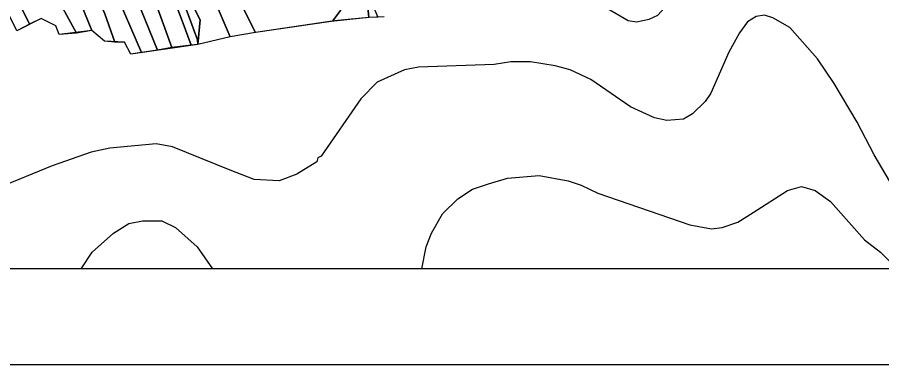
# Model space of a CAD drawing. Extents: x -510989 to -501240, y -1184665 to -1176089.
# Drawn here: x -503789 to -503158, y -1184460 to -1184207 of the extents above; entities that cross this region are included whole.
import ezdxf

# ---------------------------------------------------------------- set-up
doc = ezdxf.new("R2010")
doc.units = 0
for name, color, linetype in [('orna_puda', 7, 'Continuous'), ('popis', 7, 'Continuous'), ('rozpiska', 7, 'Continuous'), ('vrstevnice_01', 7, 'Continuous'), ('vrstevnice_02', 7, 'Continuous')]:
    doc.layers.add(name, color=color, linetype=linetype)

msp = doc.modelspace()

# ---------------------------------------------------------------- linework, layer by layer
at = {"layer": 'orna_puda'}
for points in [[(-503691.38, -1184116.43), (-503678.34, -1184116.08), (-503633.54, -1184220.85), (-503657.01, -1184226.46), (-503655.43, -1184208.52), (-503658.48, -1184202.46)], [(-503665.96, -1184115.99), (-503614.91, -1184217.74), (-503633.54, -1184220.85), (-503678.34, -1184116.08)], [(-503634.29, -1184117.07), (-503627.19, -1184120.28), (-503619.66, -1184121.41), (-503615.69, -1184123.08), (-503603.75, -1184129.17), (-503591.53, -1184124.49), (-503546.86, -1184185.14), (-503552.07, -1184188.4), (-503552.91, -1184201.69), (-503558.7, -1184209.48), (-503560.73, -1184209.78), (-503614.91, -1184217.74), (-503665.96, -1184115.99), (-503644.2, -1184117.91)], [(-503728.34, -1184127.37), (-503715.16, -1184119.55), (-503696.28, -1184172.78), (-503676.03, -1184228.75), (-503686.64, -1184230.49)], [(-503715.16, -1184119.55), (-503702.95, -1184118.87), (-503668.55, -1184209.13), (-503662.01, -1184226.91), (-503676.03, -1184228.75), (-503696.28, -1184172.78)], [(-503702.95, -1184118.87), (-503698.75, -1184118.18), (-503676.33, -1184171.54), (-503657.35, -1184223.12), (-503657.01, -1184226.46), (-503662.01, -1184226.91), (-503668.55, -1184209.13)], [(-503698.75, -1184118.18), (-503691.38, -1184116.43), (-503658.48, -1184202.46), (-503655.43, -1184208.52), (-503657.01, -1184226.46), (-503657.35, -1184223.12), (-503676.33, -1184171.54)], [(-503834.84, -1184125.08), (-503821.86, -1184126.2), (-503779.92, -1184211.66), (-503789.29, -1184216.55)], [(-503821.86, -1184126.2), (-503810.47, -1184127.48), (-503805.21, -1184127.56), (-503788.88, -1184127.64), (-503755.56, -1184200.04), (-503745.79, -1184218.18), (-503758.39, -1184219.17), (-503760.8, -1184212.93), (-503771.42, -1184207.41), (-503779.92, -1184211.66)], [(-503788.88, -1184127.64), (-503767.59, -1184126.87), (-503745.71, -1184188.47), (-503734.38, -1184216.3), (-503745.79, -1184218.18), (-503755.56, -1184200.04)], [(-503767.59, -1184126.87), (-503754.24, -1184135.62), (-503724.88, -1184204.13), (-503717.65, -1184224.82), (-503725.16, -1184223.97), (-503734.38, -1184216.3), (-503745.71, -1184188.47)], [(-503741.73, -1184131.35), (-503728.34, -1184127.37), (-503686.64, -1184230.49), (-503698.25, -1184232.19)], [(-503754.24, -1184135.62), (-503741.73, -1184131.35), (-503698.25, -1184232.19), (-503705.9, -1184233.46), (-503710.72, -1184224.82), (-503717.65, -1184224.82), (-503724.88, -1184204.13)], [(-503536.52, -1184178.68), (-503534.11, -1184186.43), (-503532.33, -1184206.84), (-503554.83, -1184208.91), (-503558.7, -1184209.48), (-503552.91, -1184201.69), (-503552.07, -1184188.4), (-503546.86, -1184185.14)], [(-503525.6, -1184206.5), (-503532.33, -1184206.84), (-503534.11, -1184186.43)]]:
    msp.add_lwpolyline(points, close=True, dxfattribs=at)
at = {"layer": 'popis'}
msp.add_lwpolyline([(-503521.08, -1184206.27), (-503532.33, -1184206.84), (-503559.72, -1184209.63), (-503614.91, -1184217.74), (-503633.54, -1184220.85), (-503657.01, -1184226.46), (-503705.9, -1184233.46), (-503710.72, -1184224.82), (-503725.16, -1184223.97), (-503734.38, -1184216.3), (-503758.39, -1184219.17), (-503760.8, -1184212.93), (-503771.42, -1184207.41), (-503789.29, -1184216.55)], dxfattribs=at)
at = {"layer": 'rozpiska'}
for points in [[(-501240.19, -1178160), (-501240.19, -1184460), (-507180.19, -1184460), (-507180.19, -1178160)], [(-507110.19, -1184390), (-507110.19, -1178230), (-501310.19, -1178230), (-501310.19, -1184390)]]:
    msp.add_lwpolyline(points, close=True, dxfattribs=at)
at = {"layer": 'vrstevnice_01'}
for points in [[(-503107.14, -1184390), (-503114.31, -1184381), (-503124.41, -1184370), (-503138.59, -1184349), (-503163.41, -1184307), (-503175.69, -1184283), (-503192.5, -1184255), (-503204.69, -1184237), (-503225, -1184214), (-503237.31, -1184207), (-503243.31, -1184205), (-503249.5, -1184206), (-503255.91, -1184210), (-503261.69, -1184218), (-503269.41, -1184232), (-503282.5, -1184262), (-503286.59, -1184268), (-503296, -1184277), (-503302.41, -1184281), (-503314.69, -1184282), (-503323.69, -1184280), (-503341.31, -1184272), (-503370.27, -1184252.03)], [(-503370.27, -1184252.03), (-503385.31, -1184245), (-503396.31, -1184242), (-503414.31, -1184239), (-503428.5, -1184239), (-503440.81, -1184241), (-503496, -1184243), (-503506.19, -1184245), (-503526.09, -1184254), (-503538.19, -1184266), (-503567.09, -1184308), (-503569.5, -1184309), (-503570.31, -1184312), (-503584.91, -1184321), (-503597.81, -1184326), (-503615.91, -1184325), (-503633.59, -1184318), (-503675.69, -1184301), (-503687.59, -1184299), (-503721.31, -1184302), (-503735, -1184305), (-503763.5, -1184315), (-503802.91, -1184331)]]:
    msp.add_lwpolyline(points, dxfattribs=at)
at = {"layer": 'vrstevnice_02'}
for points in [[(-503365.16, -1184195.99), (-503342.81, -1184209), (-503336.81, -1184210), (-503327.5, -1184208), (-503321.31, -1184205), (-503316.69, -1184200), (-503289.5, -1184157), (-503282.5, -1184150), (-503270.31, -1184143), (-503260.81, -1184139), (-503251.59, -1184138), (-503236.41, -1184140), (-503221.81, -1184147), (-503216.31, -1184151), (-503207.09, -1184161), (-503200, -1184172), (-503200.5, -1184176), (-503198.41, -1184181), (-503179.31, -1184193), (-503127.81, -1184151)], [(-503493.59, -1184390), (-503490.31, -1184374), (-503486.59, -1184364), (-503478.59, -1184350), (-503467.31, -1184339), (-503456.59, -1184332), (-503445, -1184328), (-503430.91, -1184324), (-503407.81, -1184322), (-503386.69, -1184326), (-503377.29, -1184329.01)], [(-503377.29, -1184329.01), (-503365.09, -1184335), (-503297.91, -1184358), (-503282.19, -1184361), (-503274.31, -1184360), (-503262.81, -1184356), (-503251.59, -1184349), (-503226.5, -1184333), (-503216.41, -1184330), (-503206.5, -1184333), (-503195.19, -1184341), (-503170.31, -1184369), (-503158.81, -1184378), (-503146.61, -1184390)], [(-503742.33, -1184390), (-503734.31, -1184378), (-503718.59, -1184364), (-503707.41, -1184357), (-503697.59, -1184355), (-503683.41, -1184355), (-503673.41, -1184360), (-503657.69, -1184374), (-503646.4, -1184390)]]:
    msp.add_lwpolyline(points, dxfattribs=at)

doc.saveas('drawing.dxf')
